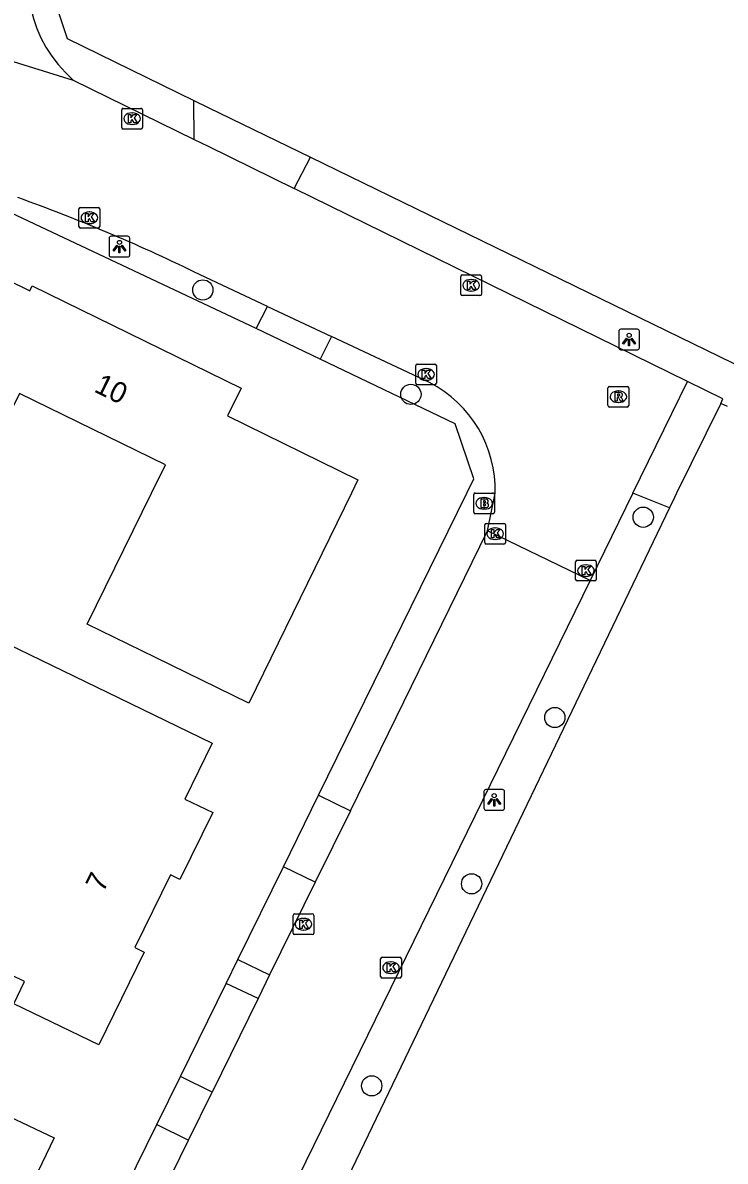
# Model space of a CAD drawing. Extents: x 157321 to 158827, y 386650 to 388532.
# Drawn here: x 158427.1 to 158461, y 387467.7 to 387522.7 of the extents above; entities that cross this region are included whole.
import ezdxf

# ---------------------------------------------------------------- set-up
doc = ezdxf.new("R2010")
doc.units = 0
for name, color, linetype in [('IMGEO_Berm_groen', 7, 'Continuous'), ('IMGEO_Boom', 7, 'Continuous'), ('IMGEO_Brandkraan', 7, 'Continuous'), ('IMGEO_Groenvoorziening', 7, 'Continuous'), ('IMGEO_Kolk', 7, 'Continuous'), ('IMGEO_Lichtpunt', 7, 'Continuous'), ('IMGEO_Pand', 7, 'Continuous'), ('IMGEO_Pand_nummerreeks', 7, 'Continuous'), ('IMGEO_Rijbaan_lokaal_gesloten', 7, 'Continuous'), ('IMGEO_Rioolput', 7, 'Continuous'), ('IMGEO_Voetpad_open', 7, 'Continuous')]:
    doc.layers.add(name, color=color, linetype=linetype)

msp = doc.modelspace()

# ---------------------------------------------------------------- linework, layer by layer
at = {"layer": 'IMGEO_Berm_groen'}
for points in [[(158438.345, 387507.962), (158426.541, 387513.526)], [(158441.364, 387485.429), (158448.516, 387500), (158448.856, 387500.693), (158447.95, 387503.353), (158441.44, 387506.48)], [(158437.47, 387477.495), (158439.666, 387481.969)], [(158434.695, 387471.841), (158436.9, 387476.334)], [(158429.122, 387460.488), (158433.553, 387469.516)]]:
    msp.add_lwpolyline(points, dxfattribs=at)
at = {"layer": 'IMGEO_Boom'}
for centre in [(158435.776, 387509.82), (158445.814, 387504.779), (158457.025, 387498.846), (158452.758, 387489.173), (158448.746, 387481.143), (158443.923, 387471.388)]:
    msp.add_circle(centre, 0.489, dxfattribs=at)
at = {"layer": 'IMGEO_Brandkraan'}
for p, q in [((158448.848, 387499.089), (158448.848, 387499.941)), ((158448.923, 387500.015), (158449.775, 387500.015)), ((158449.336, 387499.795), (158449.361, 387499.795)), ((158449.849, 387499.941), (158449.849, 387499.089)), ((158449.359, 387499.235), (158449.334, 387499.235)), ((158449.775, 387499.015), (158448.923, 387499.015))]:
    msp.add_line(p, q, dxfattribs=at)
for points in [[(158448.848, 387499.089), (158448.848, 387499.941)], [(158448.923, 387500.015), (158449.775, 387500.015)], [(158449.196, 387499.715), (158449.196, 387499.315), (158449.409, 387499.315)], [(158449.427, 387499.715), (158449.196, 387499.715)], [(158449.849, 387499.941), (158449.849, 387499.089)], [(158449.375, 387499.634), (158449.321, 387499.634), (158449.321, 387499.558)], [(158449.321, 387499.558), (158449.374, 387499.558)], [(158449.383, 387499.482), (158449.321, 387499.482), (158449.321, 387499.401)], [(158449.321, 387499.401), (158449.383, 387499.401)], [(158449.775, 387499.015), (158448.923, 387499.015)]]:
    msp.add_lwpolyline(points, dxfattribs=at)
for centre, radius, start, end in [((158448.925, 387499.939), 0.0765, 91.552, 178.448), ((158448.925, 387499.939), 0.0765, 91.552, 178.448), ((158449.431, 387499.57), 0.145, 59.4692, 91.5367), ((158449.773, 387499.939), 0.0765, 1.552, 88.448), ((158449.773, 387499.939), 0.0765, 1.552, 88.448), ((158449.376, 387499.596), 0.0379, 267.8285, 90.9355), ((158449.384, 387499.441), 0.0404, 269.8759, 90.5077), ((158449.415, 387499.566), 0.251, 268.6676, 293.5347), ((158449.456, 387499.617), 0.0922, 285.5137, 58.1501), ((158449.461, 387499.425), 0.105, 301.3115, 78.989), ((158448.925, 387499.091), 0.0765, 181.552, 268.448), ((158448.925, 387499.091), 0.0765, 181.552, 268.448), ((158449.773, 387499.091), 0.0765, 271.552, 358.448), ((158449.773, 387499.091), 0.0765, 271.552, 358.448)]:
    msp.add_arc(centre, radius, start, end, dxfattribs=at)
for centre, major_axis, ratio, start_param, end_param in [((158449.335, 387499.515), (-0.387, 0.002), 0.722429, 4.712389, 7.853982), ((158449.36, 387499.515), (-0.39, 0.002), 0.717154, 1.570796, 4.712389)]:
    msp.add_ellipse(centre, major_axis=major_axis, ratio=ratio, start_param=start_param, end_param=end_param, dxfattribs=at)
at = {"layer": 'IMGEO_Groenvoorziening'}
for points in [[(158437.371, 387543.256), (158428.323, 387524.679), (158429.228, 387521.962), (158435.346, 387518.972)], [(158440.974, 387516.228), (158461.959, 387505.999)], [(158461.089, 387504.186), (158460.765, 387504.341)], [(158458.293, 387499.306), (158432.755, 387446.083), (158431.8, 387446.555), (158419.674, 387421.772), (158416.256, 387414.898), (158417.087, 387412.093), (158423.604, 387408.183)]]:
    msp.add_lwpolyline(points, dxfattribs=at)
at = {"layer": 'IMGEO_Kolk'}
for p, q in [((158431.862, 387517.664), (158431.862, 387518.516)), ((158431.937, 387518.59), (158432.789, 387518.59)), ((158432.863, 387518.516), (158432.863, 387517.664)), ((158432.35, 387518.37), (158432.375, 387518.37)), ((158432.789, 387517.59), (158431.937, 387517.59)), ((158432.373, 387517.81), (158432.348, 387517.81)), ((158429.799, 387512.88), (158429.799, 387513.732)), ((158429.874, 387513.806), (158430.726, 387513.806)), ((158430.287, 387513.586), (158430.312, 387513.586)), ((158430.8, 387513.732), (158430.8, 387512.88)), ((158430.31, 387513.026), (158430.285, 387513.026)), ((158430.726, 387512.806), (158429.874, 387512.806)), ((158448.221, 387509.62), (158448.221, 387510.472)), ((158448.296, 387510.546), (158449.148, 387510.546)), ((158448.709, 387510.326), (158448.734, 387510.326)), ((158449.222, 387510.472), (158449.222, 387509.62)), ((158448.732, 387509.766), (158448.707, 387509.766)), ((158449.148, 387509.546), (158448.296, 387509.546)), ((158446.045, 387505.315), (158446.045, 387506.167)), ((158446.12, 387506.241), (158446.972, 387506.241)), ((158446.533, 387506.021), (158446.558, 387506.021)), ((158447.046, 387506.167), (158447.046, 387505.315)), ((158446.972, 387505.241), (158446.12, 387505.241)), ((158446.556, 387505.461), (158446.531, 387505.461)), ((158449.379, 387497.623), (158449.379, 387498.475)), ((158449.454, 387498.549), (158450.306, 387498.549)), ((158449.867, 387498.329), (158449.892, 387498.329)), ((158450.38, 387498.475), (158450.38, 387497.623)), ((158450.306, 387497.549), (158449.454, 387497.549)), ((158449.89, 387497.769), (158449.865, 387497.769)), ((158453.76, 387495.841), (158453.76, 387496.693)), ((158453.835, 387496.767), (158454.687, 387496.767)), ((158454.248, 387496.547), (158454.273, 387496.547)), ((158454.761, 387496.693), (158454.761, 387495.841)), ((158454.271, 387495.987), (158454.246, 387495.987)), ((158454.687, 387495.767), (158453.835, 387495.767)), ((158440.129, 387478.766), (158440.129, 387479.618)), ((158440.204, 387479.692), (158441.056, 387479.692)), ((158440.617, 387479.472), (158440.642, 387479.472)), ((158441.13, 387479.618), (158441.13, 387478.766)), ((158440.64, 387478.912), (158440.615, 387478.912)), ((158441.056, 387478.692), (158440.204, 387478.692)), ((158444.353, 387476.668), (158444.353, 387477.52)), ((158444.428, 387477.594), (158445.28, 387477.594)), ((158444.841, 387477.374), (158444.866, 387477.374)), ((158445.354, 387477.52), (158445.354, 387476.668)), ((158444.864, 387476.814), (158444.839, 387476.814)), ((158445.28, 387476.594), (158444.428, 387476.594))]:
    msp.add_line(p, q, dxfattribs=at)
for points in [[(158431.862, 387517.664), (158431.862, 387518.516)], [(158431.937, 387518.59), (158432.789, 387518.59)], [(158432.863, 387518.516), (158432.863, 387517.664)], [(158432.183, 387518.29), (158432.306, 387518.29), (158432.306, 387518.139), (158432.436, 387518.29), (158432.6, 387518.29), (158432.454, 387518.139), (158432.607, 387517.89), (158432.455, 387517.89), (158432.37, 387518.054), (158432.306, 387517.987), (158432.306, 387517.89), (158432.183, 387517.89), (158432.183, 387518.29)], [(158432.789, 387517.59), (158431.937, 387517.59)], [(158429.799, 387512.88), (158429.799, 387513.732)], [(158429.874, 387513.806), (158430.726, 387513.806)], [(158430.12, 387513.506), (158430.243, 387513.506), (158430.243, 387513.355), (158430.373, 387513.506), (158430.537, 387513.506), (158430.391, 387513.355), (158430.544, 387513.106), (158430.392, 387513.106), (158430.307, 387513.27), (158430.243, 387513.203), (158430.243, 387513.106), (158430.12, 387513.106), (158430.12, 387513.506)], [(158430.8, 387513.732), (158430.8, 387512.88)], [(158430.726, 387512.806), (158429.874, 387512.806)], [(158448.221, 387509.62), (158448.221, 387510.472)], [(158448.296, 387510.546), (158449.148, 387510.546)], [(158448.542, 387510.246), (158448.665, 387510.246), (158448.665, 387510.095), (158448.795, 387510.246), (158448.959, 387510.246), (158448.813, 387510.095), (158448.966, 387509.846), (158448.814, 387509.846), (158448.729, 387510.01), (158448.665, 387509.943), (158448.665, 387509.846), (158448.542, 387509.846), (158448.542, 387510.246)], [(158449.222, 387510.472), (158449.222, 387509.62)], [(158449.148, 387509.546), (158448.296, 387509.546)], [(158446.045, 387505.315), (158446.045, 387506.167)], [(158446.12, 387506.241), (158446.972, 387506.241)], [(158446.366, 387505.941), (158446.489, 387505.941), (158446.489, 387505.79), (158446.619, 387505.941), (158446.783, 387505.941), (158446.637, 387505.79), (158446.79, 387505.541), (158446.638, 387505.541), (158446.553, 387505.705), (158446.489, 387505.638), (158446.489, 387505.541), (158446.366, 387505.541), (158446.366, 387505.941)], [(158447.046, 387506.167), (158447.046, 387505.315)], [(158446.972, 387505.241), (158446.12, 387505.241)], [(158449.379, 387497.623), (158449.379, 387498.475)], [(158449.454, 387498.549), (158450.306, 387498.549)], [(158449.7, 387498.249), (158449.823, 387498.249), (158449.823, 387498.098), (158449.953, 387498.249), (158450.117, 387498.249), (158449.971, 387498.098), (158450.124, 387497.849), (158449.972, 387497.849), (158449.887, 387498.013), (158449.823, 387497.946), (158449.823, 387497.849), (158449.7, 387497.849), (158449.7, 387498.249)], [(158450.38, 387498.475), (158450.38, 387497.623)], [(158450.306, 387497.549), (158449.454, 387497.549)], [(158453.76, 387495.841), (158453.76, 387496.693)], [(158453.835, 387496.767), (158454.687, 387496.767)], [(158454.081, 387496.467), (158454.204, 387496.467), (158454.204, 387496.316), (158454.334, 387496.467), (158454.498, 387496.467), (158454.352, 387496.316), (158454.505, 387496.067), (158454.353, 387496.067), (158454.268, 387496.231), (158454.204, 387496.164), (158454.204, 387496.067), (158454.081, 387496.067), (158454.081, 387496.467)], [(158454.761, 387496.693), (158454.761, 387495.841)], [(158454.687, 387495.767), (158453.835, 387495.767)], [(158440.129, 387478.766), (158440.129, 387479.618)], [(158440.204, 387479.692), (158441.056, 387479.692)], [(158440.45, 387479.392), (158440.573, 387479.392), (158440.573, 387479.241), (158440.703, 387479.392), (158440.867, 387479.392), (158440.721, 387479.241), (158440.874, 387478.992), (158440.722, 387478.992), (158440.637, 387479.156), (158440.573, 387479.089), (158440.573, 387478.992), (158440.45, 387478.992), (158440.45, 387479.392)], [(158441.13, 387479.618), (158441.13, 387478.766)], [(158441.056, 387478.692), (158440.204, 387478.692)], [(158444.353, 387476.668), (158444.353, 387477.52)], [(158444.428, 387477.594), (158445.28, 387477.594)], [(158444.674, 387477.294), (158444.797, 387477.294), (158444.797, 387477.143), (158444.927, 387477.294), (158445.091, 387477.294), (158444.945, 387477.143), (158445.098, 387476.894), (158444.946, 387476.894), (158444.861, 387477.058), (158444.797, 387476.991), (158444.797, 387476.894), (158444.674, 387476.894), (158444.674, 387477.294)], [(158445.354, 387477.52), (158445.354, 387476.668)], [(158445.28, 387476.594), (158444.428, 387476.594)]]:
    msp.add_lwpolyline(points, dxfattribs=at)
for centre, start, end in [((158431.939, 387518.514), 91.552, 178.448), ((158431.939, 387518.514), 91.552, 178.448), ((158432.787, 387518.514), 1.552, 88.448), ((158432.787, 387518.514), 1.552, 88.448), ((158431.939, 387517.666), 181.552, 268.448), ((158431.939, 387517.666), 181.552, 268.448), ((158432.787, 387517.666), 271.552, 358.448), ((158432.787, 387517.666), 271.552, 358.448), ((158429.876, 387513.73), 91.552, 178.448), ((158429.876, 387513.73), 91.552, 178.448), ((158430.724, 387513.73), 1.552, 88.448), ((158430.724, 387513.73), 1.552, 88.448), ((158429.876, 387512.882), 181.552, 268.448), ((158429.876, 387512.882), 181.552, 268.448), ((158430.724, 387512.882), 271.552, 358.448), ((158430.724, 387512.882), 271.552, 358.448), ((158448.298, 387510.47), 91.552, 178.448), ((158448.298, 387510.47), 91.552, 178.448), ((158449.146, 387510.47), 1.552, 88.448), ((158449.146, 387510.47), 1.552, 88.448), ((158448.298, 387509.622), 181.552, 268.448), ((158448.298, 387509.622), 181.552, 268.448), ((158449.146, 387509.622), 271.552, 358.448), ((158449.146, 387509.622), 271.552, 358.448), ((158446.122, 387506.165), 91.552, 178.448), ((158446.122, 387506.165), 91.552, 178.448), ((158446.97, 387506.165), 1.552, 88.448), ((158446.97, 387506.165), 1.552, 88.448), ((158446.122, 387505.317), 181.552, 268.448), ((158446.122, 387505.317), 181.552, 268.448), ((158446.97, 387505.317), 271.552, 358.448), ((158446.97, 387505.317), 271.552, 358.448), ((158449.456, 387498.473), 91.552, 178.448), ((158449.456, 387498.473), 91.552, 178.448), ((158450.304, 387498.473), 1.552, 88.448), ((158450.304, 387498.473), 1.552, 88.448), ((158449.456, 387497.625), 181.552, 268.448), ((158449.456, 387497.625), 181.552, 268.448), ((158450.304, 387497.625), 271.552, 358.448), ((158450.304, 387497.625), 271.552, 358.448), ((158453.837, 387496.691), 91.552, 178.448), ((158453.837, 387496.691), 91.552, 178.448), ((158454.685, 387496.691), 1.552, 88.448), ((158454.685, 387496.691), 1.552, 88.448), ((158453.837, 387495.843), 181.552, 268.448), ((158453.837, 387495.843), 181.552, 268.448), ((158454.685, 387495.843), 271.552, 358.448), ((158454.685, 387495.843), 271.552, 358.448), ((158440.206, 387479.616), 91.552, 178.448), ((158440.206, 387479.616), 91.552, 178.448), ((158441.054, 387479.616), 1.552, 88.448), ((158441.054, 387479.616), 1.552, 88.448), ((158440.206, 387478.768), 181.552, 268.448), ((158440.206, 387478.768), 181.552, 268.448), ((158441.054, 387478.768), 271.552, 358.448), ((158441.054, 387478.768), 271.552, 358.448), ((158444.43, 387477.518), 91.552, 178.448), ((158444.43, 387477.518), 91.552, 178.448), ((158445.278, 387477.518), 1.552, 88.448), ((158445.278, 387477.518), 1.552, 88.448), ((158444.43, 387476.67), 181.552, 268.448), ((158444.43, 387476.67), 181.552, 268.448), ((158445.278, 387476.67), 271.552, 358.448), ((158445.278, 387476.67), 271.552, 358.448)]:
    msp.add_arc(centre, 0.0765, start, end, dxfattribs=at)
for centre, major_axis, ratio, start_param, end_param in [((158432.349, 387518.09), (-0.387, 0.002), 0.722429, 4.712389, 7.853982), ((158432.374, 387518.09), (-0.39, 0.002), 0.717154, 1.570796, 4.712389), ((158430.286, 387513.306), (-0.387, 0.002), 0.722429, 4.712389, 7.853982), ((158430.311, 387513.306), (-0.39, 0.002), 0.717154, 1.570796, 4.712389), ((158448.708, 387510.046), (-0.387, 0.002), 0.722429, 4.712389, 7.853982), ((158448.733, 387510.046), (-0.39, 0.002), 0.717154, 1.570796, 4.712389), ((158446.532, 387505.741), (-0.387, 0.002), 0.722429, 4.712389, 7.853982), ((158446.557, 387505.741), (-0.39, 0.002), 0.717154, 1.570796, 4.712389), ((158449.866, 387498.049), (-0.387, 0.002), 0.722429, 4.712389, 7.853982), ((158449.891, 387498.049), (-0.39, 0.002), 0.717154, 1.570796, 4.712389), ((158454.247, 387496.267), (-0.387, 0.002), 0.722429, 4.712389, 7.853982), ((158454.272, 387496.267), (-0.39, 0.002), 0.717154, 1.570796, 4.712389), ((158440.616, 387479.192), (-0.387, 0.002), 0.722429, 4.712389, 7.853982), ((158440.641, 387479.192), (-0.39, 0.002), 0.717154, 1.570796, 4.712389), ((158444.84, 387477.094), (-0.387, 0.002), 0.722429, 4.712389, 7.853982), ((158444.865, 387477.094), (-0.39, 0.002), 0.717154, 1.570796, 4.712389)]:
    msp.add_ellipse(centre, major_axis=major_axis, ratio=ratio, start_param=start_param, end_param=end_param, dxfattribs=at)
at = {"layer": 'IMGEO_Lichtpunt'}
for p, q in [((158432.156, 387512.412), (158431.348, 387512.412)), ((158432.156, 387512.412), (158431.348, 387512.412)), ((158431.254, 387512.317), (158431.254, 387511.51)), ((158431.254, 387512.317), (158431.254, 387511.51)), ((158432.25, 387511.51), (158432.25, 387512.317)), ((158432.25, 387511.51), (158432.25, 387512.317)), ((158431.348, 387511.416), (158432.156, 387511.416)), ((158431.348, 387511.416), (158432.156, 387511.416)), ((158455.845, 387507.831), (158455.845, 387507.024)), ((158455.845, 387507.831), (158455.845, 387507.024)), ((158456.747, 387507.926), (158455.939, 387507.926)), ((158456.747, 387507.926), (158455.939, 387507.926)), ((158456.841, 387507.024), (158456.841, 387507.831)), ((158456.841, 387507.024), (158456.841, 387507.831)), ((158455.939, 387506.93), (158456.747, 387506.93)), ((158455.939, 387506.93), (158456.747, 387506.93)), ((158449.335, 387485.601), (158449.335, 387484.794)), ((158449.335, 387485.601), (158449.335, 387484.794)), ((158450.237, 387485.696), (158449.429, 387485.696)), ((158450.237, 387485.696), (158449.429, 387485.696)), ((158450.331, 387484.794), (158450.331, 387485.601)), ((158450.331, 387484.794), (158450.331, 387485.601)), ((158449.429, 387484.7), (158450.237, 387484.7)), ((158449.429, 387484.7), (158450.237, 387484.7))]:
    msp.add_line(p, q, dxfattribs=at)
for points in [[(158431.628, 387511.981), (158431.667, 387511.953), (158431.479, 387511.691), (158431.441, 387511.718), (158431.628, 387511.981)], [(158431.73, 387511.933), (158431.777, 387511.933), (158431.777, 387511.611), (158431.73, 387511.611), (158431.73, 387511.933)], [(158431.84, 387511.953), (158431.878, 387511.98), (158432.065, 387511.718), (158432.026, 387511.69), (158431.84, 387511.953)], [(158456.219, 387507.495), (158456.258, 387507.467), (158456.07, 387507.205), (158456.032, 387507.232), (158456.219, 387507.495)], [(158456.321, 387507.447), (158456.368, 387507.447), (158456.368, 387507.125), (158456.321, 387507.125), (158456.321, 387507.447)], [(158456.431, 387507.467), (158456.469, 387507.494), (158456.656, 387507.232), (158456.617, 387507.204), (158456.431, 387507.467)], [(158449.709, 387485.265), (158449.748, 387485.237), (158449.56, 387484.975), (158449.522, 387485.002), (158449.709, 387485.265)], [(158449.811, 387485.217), (158449.858, 387485.217), (158449.858, 387484.895), (158449.811, 387484.895), (158449.811, 387485.217)], [(158449.921, 387485.237), (158449.959, 387485.264), (158450.146, 387485.002), (158450.107, 387484.974), (158449.921, 387485.237)]]:
    msp.add_lwpolyline(points, dxfattribs=at)
for centre in [(158431.753, 387512.115), (158456.344, 387507.629), (158449.834, 387485.399)]:
    msp.add_circle(centre, 0.0994, dxfattribs=at)
for centre, start, end in [((158431.348, 387512.317), 90, 180), ((158431.348, 387512.317), 90, 180), ((158432.156, 387512.317), 0, 90), ((158432.156, 387512.317), 0, 90), ((158431.348, 387511.51), 180, 270), ((158431.348, 387511.51), 180, 270), ((158432.156, 387511.51), 270, 0), ((158432.156, 387511.51), 270, 360), ((158455.939, 387507.831), 90, 180), ((158455.939, 387507.831), 90, 180), ((158456.747, 387507.831), 0, 90), ((158456.747, 387507.831), 0, 90), ((158455.939, 387507.024), 180, 270), ((158455.939, 387507.024), 180, 270), ((158456.747, 387507.024), 270, 0), ((158456.747, 387507.024), 270, 360), ((158449.429, 387485.601), 90, 180), ((158449.429, 387485.601), 90, 180), ((158450.237, 387485.601), 0, 90), ((158450.237, 387485.601), 0, 90), ((158449.429, 387484.794), 180, 270), ((158449.429, 387484.794), 180, 270), ((158450.237, 387484.794), 270, 0), ((158450.237, 387484.794), 270, 360)]:
    msp.add_arc(centre, 0.0946, start, end, dxfattribs=at)
at = {"layer": 'IMGEO_Pand'}
for points in [[(158433.499, 387492.066), (158430.202, 387493.678), (158433.294, 387500), (158433.966, 387501.375), (158426.923, 387504.819), (158424.568, 387500), (158424.046, 387498.933), (158421.864, 387500), (158417.308, 387502.228), (158419.924, 387507.579), (158422.12, 387512.07), (158425.13, 387510.57), (158425.26, 387510.84), (158427.42, 387509.78), (158427.54, 387510.02), (158437.62, 387505.08), (158436.96, 387503.74), (158443.26, 387500.65), (158442.942, 387500), (158437.99, 387489.87), (158433.499, 387492.066)], [(158420.21, 387489.744), (158422.547, 387494.564), (158431.73, 387490.119), (158436.23, 387487.94), (158434.91, 387485.23), (158436.26, 387484.59), (158434.669, 387481.35), (158434.212, 387481.575), (158432.493, 387478.075), (158432.951, 387477.85), (158430.75, 387473.37), (158426.654, 387475.355), (158427.174, 387476.429), (158422.703, 387478.596), (158422.862, 387478.924)], [(158410.999, 387480.191), (158420.823, 387475.388), (158425.315, 387473.192), (158424.245, 387470.933), (158428.6, 387468.87), (158424.75, 387460.89), (158425.81, 387460.35), (158424.8, 387458.25), (158424.429, 387458.434), (158419.142, 387461.02), (158417.346, 387457.35), (158418.972, 387456.554), (158418.857, 387456.32), (158414.366, 387458.518), (158410.976, 387460.177), (158413.014, 387464.291), (158414.638, 387463.486), (158418.09, 387470.456), (158408.524, 387475.194), (158410.999, 387480.191)]]:
    msp.add_lwpolyline(points, dxfattribs=at)
at = {"layer": 'IMGEO_Rijbaan_lokaal_gesloten'}
for points in [[(158415.387, 387524.355), (158429.524, 387519.953)], [(158429.524, 387519.953), (158435.364, 387517.085)], [(158435.364, 387517.085), (158436.033, 387516.756), (158440.186, 387514.716)], [(158459.153, 387505.4), (158440.186, 387514.716)], [(158438.897, 387509.025), (158435.371, 387510.685)], [(158438.897, 387509.025), (158441.991, 387507.569)], [(158446.715, 387505.345), (158441.991, 387507.569)], [(158456.52, 387500), (158459.153, 387505.4)], [(158449.506, 387498.19), (158449.882, 387500)], [(158456.52, 387500), (158454.465, 387495.798)], [(158442.902, 387484.671), (158449.506, 387498.19)], [(158454.465, 387495.798), (158449.506, 387498.19)], [(158454.465, 387495.798), (158416.643, 387418.46)], [(158442.902, 387484.671), (158441.188, 387481.222)], [(158441.188, 387481.222), (158438.984, 387476.751)], [(158438.984, 387476.751), (158438.437, 387475.602)], [(158438.437, 387475.602), (158436.228, 387471.089)], [(158435.087, 387468.763), (158436.228, 387471.089)], [(158430.672, 387459.775), (158435.087, 387468.763)]]:
    msp.add_lwpolyline(points, dxfattribs=at)
for centre, radius, start, end in [((158433.718, 387524.776), 6.391, 155.5679, 228.9903), ((158398.378, 387434.869), 84.36, 63.99088, 70.2757), ((158444.044, 387500.152), 5.84, 358.5121, 62.7828)]:
    msp.add_arc(centre, radius, start, end, dxfattribs=at)
at = {"layer": 'IMGEO_Rioolput'}
for p, q in [((158455.324, 387504.239), (158455.324, 387505.091)), ((158455.399, 387505.165), (158456.251, 387505.165)), ((158455.812, 387504.945), (158455.837, 387504.945)), ((158456.325, 387505.091), (158456.325, 387504.239)), ((158456.251, 387504.165), (158455.399, 387504.165)), ((158455.835, 387504.385), (158455.81, 387504.385))]:
    msp.add_line(p, q, dxfattribs=at)
for points in [[(158455.324, 387504.239), (158455.324, 387505.091)], [(158455.399, 387505.165), (158456.251, 387505.165)], [(158455.913, 387504.863), (158455.661, 387504.865), (158455.661, 387504.465)], [(158455.839, 387504.784), (158455.785, 387504.784), (158455.785, 387504.703)], [(158455.785, 387504.703), (158455.837, 387504.703)], [(158456.325, 387505.091), (158456.325, 387504.239)], [(158456.251, 387504.165), (158455.399, 387504.165)], [(158455.661, 387504.465), (158455.785, 387504.465), (158455.785, 387504.627), (158455.796, 387504.627)], [(158455.843, 387504.598), (158455.914, 387504.465), (158456.054, 387504.465), (158455.989, 387504.591)]]:
    msp.add_lwpolyline(points, dxfattribs=at)
for centre, radius, start, end in [((158455.401, 387505.089), 0.0765, 91.552, 178.448), ((158455.401, 387505.089), 0.0765, 91.552, 178.448), ((158455.821, 387504.892), 0.19, 274.7715, 282.9687), ((158455.845, 387504.688), 0.0964, 77.0061, 93.1865), ((158455.859, 387504.745), 0.0378, 276.6634, 79.6772), ((158455.912, 387504.753), 0.109, 350.3612, 89.416), ((158455.91, 387504.753), 0.112, 277.5842, 350.9817), ((158456.249, 387505.089), 0.0765, 1.552, 88.448), ((158456.249, 387505.089), 0.0765, 1.552, 88.448), ((158455.401, 387504.241), 0.0765, 181.552, 268.448), ((158455.401, 387504.241), 0.0765, 181.552, 268.448), ((158455.795, 387504.574), 0.0533, 26.0293, 88.6989), ((158455.894, 387504.538), 0.108, 29.5134, 73.7905), ((158456.249, 387504.241), 0.0765, 271.552, 358.448), ((158456.249, 387504.241), 0.0765, 271.552, 358.448)]:
    msp.add_arc(centre, radius, start, end, dxfattribs=at)
for centre, major_axis, ratio, start_param, end_param in [((158455.811, 387504.665), (-0.387, 0.002), 0.722429, 4.712389, 7.853982), ((158455.836, 387504.665), (-0.39, 0.002), 0.717154, 1.570796, 4.712389)]:
    msp.add_ellipse(centre, major_axis=major_axis, ratio=ratio, start_param=start_param, end_param=end_param, dxfattribs=at)
at = {"layer": 'IMGEO_Voetpad_open'}
for points in [[(158435.346, 387518.972), (158436.034, 387518.636), (158440.974, 387516.228)], [(158435.364, 387517.085), (158435.346, 387518.972)], [(158440.186, 387514.716), (158440.974, 387516.228)], [(158438.345, 387507.962), (158438.897, 387509.025)], [(158441.44, 387506.48), (158438.345, 387507.962)], [(158441.991, 387507.569), (158441.44, 387506.48)], [(158460.765, 387504.341), (158460.871, 387504.556), (158459.153, 387505.4)], [(158460.765, 387504.341), (158458.634, 387500), (158458.539, 387499.806), (158458.293, 387499.306)], [(158458.293, 387499.306), (158456.52, 387500)], [(158439.666, 387481.969), (158441.364, 387485.429)], [(158441.364, 387485.429), (158442.902, 387484.671)], [(158441.188, 387481.222), (158439.666, 387481.969)], [(158436.9, 387476.334), (158437.47, 387477.495)], [(158437.47, 387477.495), (158438.984, 387476.751)], [(158438.437, 387475.602), (158436.9, 387476.334)], [(158433.553, 387469.516), (158434.695, 387471.841)], [(158436.228, 387471.089), (158434.695, 387471.841)], [(158433.553, 387469.516), (158435.087, 387468.763)]]:
    msp.add_lwpolyline(points, dxfattribs=at)

# ---------------------------------------------------------------- texts
at = {"layer": 'IMGEO_Pand_nummerreeks'}
for s, rotation, p in [('10', 333.8915, (158430.479, 387504.927)), ('7', 63.8424, (158430.97, 387480.688))]:
    msp.add_text(s, height=1, rotation=rotation, dxfattribs=at).set_placement(p)

doc.saveas('drawing.dxf')
